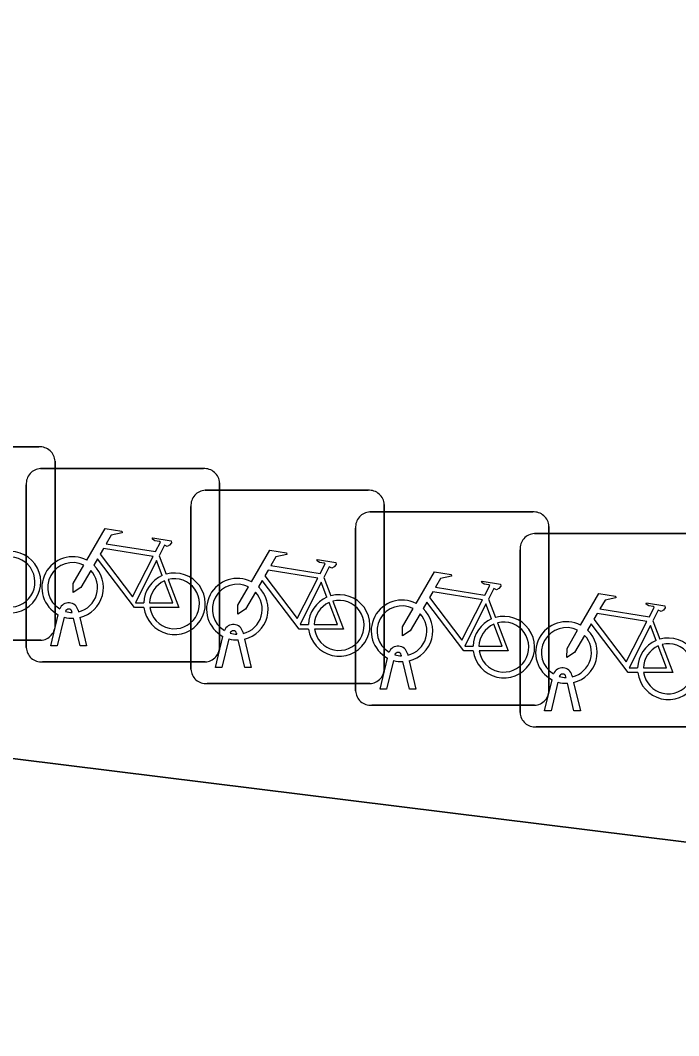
# Model space of a CAD drawing. Extents: x 161692 to 162379, y 380760 to 381678.
# Drawn here: x 162091.3 to 162094.71, y 381302.19 to 381307.44 of the extents above; entities that cross this region are included whole.
import ezdxf

# ---------------------------------------------------------------- set-up
doc = ezdxf.new("R2010")
doc.units = 0
for name, color, linetype in [('IMGEO_Fietsenrek', 7, 'Continuous'), ('IMGEO_Pand', 7, 'Continuous'), ('IMGEO_Voetpad_open', 7, 'Continuous')]:
    doc.layers.add(name, color=color, linetype=linetype)

msp = doc.modelspace()

# ---------------------------------------------------------------- linework, layer by layer
at = {"layer": 'IMGEO_Fietsenrek'}
for p, q in [((162090.5579, 381305.2325), (162091.3988, 381305.2325)), ((162091.3988, 381305.2325), (162090.5579, 381305.2325)), ((162091.4825, 381305.1581), (162091.4825, 381304.3172)), ((162091.4825, 381304.3172), (162091.4825, 381305.1581)), ((162091.4079, 381305.1205), (162092.2488, 381305.1205)), ((162092.2488, 381305.1205), (162091.4079, 381305.1205)), ((162091.3335, 381304.1959), (162091.3335, 381305.0368)), ((162091.3335, 381305.0368), (162091.3335, 381304.1959)), ((162092.3325, 381305.0461), (162092.3325, 381304.2052)), ((162092.3325, 381304.2052), (162092.3325, 381305.0461)), ((162092.2589, 381305.0085), (162093.0998, 381305.0085)), ((162093.0998, 381305.0085), (162092.2589, 381305.0085)), ((162092.1845, 381304.0839), (162092.1845, 381304.9248)), ((162092.1845, 381304.9248), (162092.1845, 381304.0839)), ((162093.1835, 381304.9341), (162093.1835, 381304.0932)), ((162093.1835, 381304.0932), (162093.1835, 381304.9341)), ((162093.1099, 381304.8965), (162093.9508, 381304.8965)), ((162093.9508, 381304.8965), (162093.1099, 381304.8965)), ((162093.0355, 381303.9719), (162093.0355, 381304.8128)), ((162093.0355, 381304.8128), (162093.0355, 381303.9719)), ((162094.0345, 381304.8221), (162094.0345, 381303.9812)), ((162094.0345, 381303.9812), (162094.0345, 381304.8221)), ((162093.9599, 381304.7845), (162094.8008, 381304.7845)), ((162094.8008, 381304.7845), (162093.9599, 381304.7845)), ((162092.0202, 381304.6702), (162092.0565, 381304.575)), ((162093.8855, 381303.8599), (162093.8855, 381304.7008)), ((162093.8855, 381304.7008), (162093.8855, 381303.8599)), ((162092.8712, 381304.5582), (162092.9075, 381304.463)), ((162093.7222, 381304.4462), (162093.7585, 381304.351)), ((162091.6016, 381304.3884), (162091.6034, 381304.3805)), ((162091.4605, 381304.2053), (162091.4988, 381304.3653)), ((162091.5292, 381304.3531), (162091.4939, 381304.2053)), ((162091.5709, 381304.3769), (162091.5699, 381304.3812)), ((162091.612, 381304.2053), (162091.5781, 381304.347)), ((162091.6104, 381304.3513), (162091.6454, 381304.2053)), ((162094.5722, 381304.3342), (162094.6085, 381304.239)), ((162091.4081, 381304.2335), (162090.5672, 381304.2335)), ((162090.5672, 381304.2335), (162091.4081, 381304.2335)), ((162092.3115, 381304.0933), (162092.3498, 381304.2533)), ((162092.3802, 381304.2411), (162092.3449, 381304.0933)), ((162092.4219, 381304.2649), (162092.4209, 381304.2692)), ((162092.463, 381304.0933), (162092.4291, 381304.235)), ((162092.4526, 381304.2764), (162092.4544, 381304.2685)), ((162092.4614, 381304.2393), (162092.4964, 381304.0933)), ((162091.4939, 381304.2053), (162091.4605, 381304.2053)), ((162091.6454, 381304.2053), (162091.612, 381304.2053)), ((162093.1625, 381303.9813), (162093.2008, 381304.1413)), ((162093.2312, 381304.1291), (162093.1959, 381303.9813)), ((162093.2729, 381304.1529), (162093.2719, 381304.1572)), ((162093.3036, 381304.1644), (162093.3054, 381304.1565)), ((162093.3124, 381304.1273), (162093.3474, 381303.9813)), ((162092.2581, 381304.1215), (162091.4172, 381304.1215)), ((162091.4172, 381304.1215), (162092.2581, 381304.1215)), ((162092.3449, 381304.0933), (162092.3115, 381304.0933)), ((162092.4964, 381304.0933), (162092.463, 381304.0933)), ((162093.314, 381303.9813), (162093.2801, 381304.123)), ((162094.0125, 381303.8693), (162094.0508, 381304.0293)), ((162094.1229, 381304.0409), (162094.1219, 381304.0452)), ((162094.1536, 381304.0524), (162094.1554, 381304.0445)), ((162093.1091, 381304.0095), (162092.2682, 381304.0095)), ((162092.2682, 381304.0095), (162093.1091, 381304.0095)), ((162093.1959, 381303.9813), (162093.1625, 381303.9813)), ((162093.3474, 381303.9813), (162093.314, 381303.9813)), ((162094.0812, 381304.0171), (162094.0459, 381303.8693)), ((162094.164, 381303.8693), (162094.1301, 381304.011)), ((162094.1624, 381304.0153), (162094.1974, 381303.8693)), ((162093.9601, 381303.8975), (162093.1192, 381303.8975)), ((162093.1192, 381303.8975), (162093.9601, 381303.8975)), ((162094.0459, 381303.8693), (162094.0125, 381303.8693)), ((162094.1974, 381303.8693), (162094.164, 381303.8693)), ((162094.8101, 381303.7855), (162093.9692, 381303.7855)), ((162093.9692, 381303.7855), (162094.8101, 381303.7855))]:
    msp.add_line(p, q, dxfattribs=at)
for points in [[(162091.6461, 381304.6472), (162091.7408, 381304.8107), (162091.827, 381304.7969), (162091.8287, 381304.7882), (162091.7726, 381304.7773), (162091.7464, 381304.732), (162092.0016, 381304.6912)], [(162092.0016, 381304.6912), (162092.0266, 381304.74), (162092.0215, 381304.744), (162091.9983, 381304.7477), (162091.9856, 381304.7552), (162091.9846, 381304.7583), (162091.9868, 381304.7629), (162092.0816, 381304.7478), (162092.0839, 381304.7375), (162092.0745, 381304.7251), (162092.0621, 381304.7187), (162092.0476, 381304.7249), (162092.0202, 381304.6702)], [(162091.9887, 381304.666), (162091.7319, 381304.707), (162091.7152, 381304.6782), (162091.8822, 381304.4579), (162091.9887, 381304.666)], [(162091.9418, 381304.4025), (162091.8921, 381304.4026), (162091.7014, 381304.6543), (162091.6824, 381304.6215)], [(162092.4971, 381304.5352), (162092.5918, 381304.6987), (162092.678, 381304.6849), (162092.6797, 381304.6762), (162092.6236, 381304.6653), (162092.5974, 381304.62), (162092.8526, 381304.5792)], [(162092.8526, 381304.5792), (162092.8776, 381304.628), (162092.8725, 381304.632), (162092.8493, 381304.6357), (162092.8366, 381304.6432), (162092.8356, 381304.6463), (162092.8378, 381304.6509), (162092.9326, 381304.6358), (162092.9349, 381304.6255), (162092.9255, 381304.6131), (162092.9131, 381304.6067), (162092.8986, 381304.6129), (162092.8712, 381304.5582)], [(162091.6668, 381304.5947), (162091.6152, 381304.5055), (162091.5753, 381304.4795), (162091.5765, 381304.527), (162091.631, 381304.6212)], [(162092.0367, 381304.568), (162092.0074, 381304.6448), (162091.898, 381304.4267), (162091.9407, 381304.4266)], [(162092.0672, 381304.5468), (162092.1222, 381304.4022), (162091.9721, 381304.4025)], [(162092.8397, 381304.554), (162092.5829, 381304.595), (162092.5662, 381304.5662), (162092.7332, 381304.3459), (162092.8397, 381304.554)], [(162093.3481, 381304.4232), (162093.4428, 381304.5867), (162093.529, 381304.5729), (162093.5307, 381304.5642), (162093.4746, 381304.5533), (162093.4484, 381304.508), (162093.7036, 381304.4672)], [(162091.9707, 381304.4265), (162092.0906, 381304.4263), (162092.0474, 381304.5399)], [(162092.5178, 381304.4827), (162092.4662, 381304.3935), (162092.4263, 381304.3675), (162092.4275, 381304.415), (162092.482, 381304.5092)], [(162092.7928, 381304.2905), (162092.7431, 381304.2906), (162092.5524, 381304.5423), (162092.5334, 381304.5095)], [(162092.8877, 381304.456), (162092.8584, 381304.5328), (162092.749, 381304.3147), (162092.7917, 381304.3146)], [(162093.7036, 381304.4672), (162093.7286, 381304.516), (162093.7235, 381304.52), (162093.7003, 381304.5237), (162093.6876, 381304.5312), (162093.6866, 381304.5343), (162093.6888, 381304.5389), (162093.7836, 381304.5238), (162093.7859, 381304.5135), (162093.7765, 381304.5011), (162093.7641, 381304.4947), (162093.7496, 381304.5009), (162093.7222, 381304.4462)], [(162093.6907, 381304.442), (162093.4339, 381304.483), (162093.4172, 381304.4542), (162093.5842, 381304.2339), (162093.6907, 381304.442)], [(162094.1981, 381304.3112), (162094.2928, 381304.4747), (162094.379, 381304.4609), (162094.3807, 381304.4522), (162094.3246, 381304.4413), (162094.2984, 381304.396), (162094.5536, 381304.3552)], [(162092.8217, 381304.3145), (162092.9416, 381304.3143), (162092.8984, 381304.4279)], [(162092.9182, 381304.4348), (162092.9732, 381304.2902), (162092.8231, 381304.2905)], [(162093.3688, 381304.3707), (162093.3172, 381304.2815), (162093.2773, 381304.2555), (162093.2785, 381304.303), (162093.333, 381304.3972)], [(162093.6438, 381304.1785), (162093.5941, 381304.1786), (162093.4034, 381304.4303), (162093.3844, 381304.3975)], [(162093.7387, 381304.344), (162093.7094, 381304.4208), (162093.6, 381304.2027), (162093.6427, 381304.2026)], [(162094.5536, 381304.3552), (162094.5786, 381304.404), (162094.5735, 381304.408), (162094.5503, 381304.4117), (162094.5376, 381304.4192), (162094.5366, 381304.4223), (162094.5388, 381304.4269), (162094.6336, 381304.4118), (162094.6359, 381304.4015), (162094.6265, 381304.3891), (162094.6141, 381304.3827), (162094.5996, 381304.3889), (162094.5722, 381304.3342)], [(162094.5407, 381304.33), (162094.2839, 381304.371), (162094.2672, 381304.3422), (162094.4342, 381304.1219), (162094.5407, 381304.33)], [(162093.6727, 381304.2025), (162093.7926, 381304.2023), (162093.7494, 381304.3159)], [(162093.7692, 381304.3228), (162093.8242, 381304.1782), (162093.6741, 381304.1785)], [(162094.2188, 381304.2587), (162094.1672, 381304.1695), (162094.1273, 381304.1435), (162094.1285, 381304.191), (162094.183, 381304.2852)], [(162094.4938, 381304.0665), (162094.4441, 381304.0666), (162094.2534, 381304.3183), (162094.2344, 381304.2855)], [(162094.5887, 381304.232), (162094.5594, 381304.3088), (162094.45, 381304.0907), (162094.4927, 381304.0906)], [(162094.5227, 381304.0905), (162094.6426, 381304.0903), (162094.5994, 381304.2039)], [(162094.6192, 381304.2108), (162094.6742, 381304.0662), (162094.5241, 381304.0665)]]:
    msp.add_lwpolyline(points, dxfattribs=at)
for centre, radius, start, end in [((162091.4046, 381305.1548), 0.0779, 2.4484, 94.2845), ((162091.4046, 381305.1548), 0.0779, 2.4484, 94.2845), ((162091.4112, 381305.0426), 0.0779, 92.4484, 184.2845), ((162091.4112, 381305.0426), 0.0779, 92.4484, 184.2845), ((162092.2546, 381305.0428), 0.0779, 2.4484, 94.2845), ((162092.2546, 381305.0428), 0.0779, 2.4484, 94.2845), ((162092.2622, 381304.9306), 0.0779, 92.4484, 184.2845), ((162092.2622, 381304.9306), 0.0779, 92.4484, 184.2845), ((162093.1056, 381304.9308), 0.0779, 2.4484, 94.2845), ((162093.1056, 381304.9308), 0.0779, 2.4484, 94.2845), ((162093.1132, 381304.8186), 0.0779, 92.4484, 184.2845), ((162093.1132, 381304.8186), 0.0779, 92.4484, 184.2845), ((162093.9566, 381304.8188), 0.0779, 2.4484, 94.2845), ((162093.9566, 381304.8188), 0.0779, 2.4484, 94.2845), ((162093.9632, 381304.7066), 0.0779, 92.4484, 184.2845), ((162093.9632, 381304.7066), 0.0779, 92.4484, 184.2845), ((162091.2497, 381304.5339), 0.159, 187.0065, 105.7708), ((162091.2497, 381304.5339), 0.129, 188.6715, 104.5883), ((162091.5731, 381304.5059), 0.159, 62.6766, 242.1369), ((162091.5731, 381304.5059), 0.129, 63.3192, 238.903), ((162091.5731, 381304.5059), 0.159, 283.5766, 46.6042), ((162091.5731, 381304.5059), 0.129, 283.6043, 43.4302), ((162092.0997, 381304.4219), 0.159, 113.3408, 178.3217), ((162092.0997, 381304.4219), 0.159, 187.0065, 105.7708), ((162092.0997, 381304.4219), 0.129, 188.6715, 104.5883), ((162092.4241, 381304.3939), 0.159, 62.6766, 242.1369), ((162092.0997, 381304.4219), 0.129, 113.923, 177.9556), ((162092.4241, 381304.3939), 0.129, 63.3192, 238.903), ((162092.4241, 381304.3939), 0.159, 283.5766, 46.6042), ((162092.4241, 381304.3939), 0.129, 283.6043, 43.4302), ((162092.9507, 381304.3099), 0.159, 113.3408, 178.3217), ((162092.9507, 381304.3099), 0.159, 187.0065, 105.7708), ((162093.2751, 381304.2819), 0.159, 62.6766, 242.1369), ((162091.5529, 381304.3773), 0.0499, 12.8025, 158.6934), ((162091.5529, 381304.3773), 0.0174, 12.8025, 163.4502), ((162092.9507, 381304.3099), 0.129, 113.923, 177.9556), ((162092.9507, 381304.3099), 0.129, 188.6715, 104.5883), ((162093.2751, 381304.2819), 0.129, 63.3192, 238.903), ((162093.2751, 381304.2819), 0.159, 283.5766, 46.6042), ((162091.5731, 381304.5059), 0.159, 253.9967, 271.7867), ((162091.5731, 381304.5059), 0.129, 253.415, 269.0204), ((162093.2751, 381304.2819), 0.129, 283.6043, 43.4302), ((162093.8017, 381304.1979), 0.159, 113.3408, 178.3217), ((162093.8017, 381304.1979), 0.159, 187.0065, 105.7708), ((162091.4048, 381304.3114), 0.0779, 272.4484, 4.2845), ((162091.4048, 381304.3114), 0.0779, 272.4484, 4.2845), ((162092.4039, 381304.2653), 0.0499, 12.8025, 158.6934), ((162092.4039, 381304.2653), 0.0174, 12.8025, 163.4502), ((162093.8017, 381304.1979), 0.129, 113.923, 177.9556), ((162093.8017, 381304.1979), 0.129, 188.6715, 104.5883), ((162094.1251, 381304.1699), 0.159, 62.6766, 242.1369), ((162094.1251, 381304.1699), 0.129, 63.3192, 238.903), ((162094.1251, 381304.1699), 0.159, 283.5766, 46.6042), ((162092.4241, 381304.3939), 0.159, 253.9967, 271.7867), ((162092.4241, 381304.3939), 0.129, 253.415, 269.0204), ((162094.1251, 381304.1699), 0.129, 283.6043, 43.4302), ((162094.6517, 381304.0859), 0.159, 113.3408, 178.3217), ((162094.6517, 381304.0859), 0.159, 187.0065, 105.7708), ((162091.4114, 381304.1992), 0.0779, 182.4484, 274.2845), ((162091.4114, 381304.1992), 0.0779, 182.4484, 274.2845), ((162092.2548, 381304.1994), 0.0779, 272.4484, 4.2845), ((162092.2548, 381304.1994), 0.0779, 272.4484, 4.2845), ((162093.2549, 381304.1533), 0.0499, 12.8025, 158.6934), ((162094.6517, 381304.0859), 0.129, 113.923, 177.9556), ((162094.6517, 381304.0859), 0.129, 188.6715, 104.5883), ((162093.2751, 381304.2819), 0.159, 253.9967, 271.7867), ((162093.2549, 381304.1533), 0.0174, 12.8025, 163.4502), ((162093.2751, 381304.2819), 0.129, 253.415, 269.0204), ((162092.2624, 381304.0872), 0.0779, 182.4484, 274.2845), ((162092.2624, 381304.0872), 0.0779, 182.4484, 274.2845), ((162093.1058, 381304.0874), 0.0779, 272.4484, 4.2845), ((162093.1058, 381304.0874), 0.0779, 272.4484, 4.2845), ((162094.1049, 381304.0413), 0.0499, 12.8025, 158.6934), ((162094.1049, 381304.0413), 0.0174, 12.8025, 163.4502), ((162094.1251, 381304.1699), 0.129, 253.415, 269.0204), ((162093.1134, 381303.9752), 0.0779, 182.4484, 274.2845), ((162093.1134, 381303.9752), 0.0779, 182.4484, 274.2845), ((162093.9568, 381303.9754), 0.0779, 272.4484, 4.2845), ((162093.9568, 381303.9754), 0.0779, 272.4484, 4.2845), ((162094.1251, 381304.1699), 0.159, 253.9967, 271.7867), ((162093.9634, 381303.8632), 0.0779, 182.4484, 274.2845), ((162093.9634, 381303.8632), 0.0779, 182.4484, 274.2845)]:
    msp.add_arc(centre, radius, start, end, dxfattribs=at)
at = {"layer": 'IMGEO_Pand'}
msp.add_lwpolyline([(162106.442, 381304.327), (162104.199, 381304.607), (162104.141, 381304.14), (162102.891, 381303.167), (162102.769, 381302.19), (162102.196, 381302.262), (162102.276, 381302.907), (162101.631, 381302.987), (162101.551, 381302.342), (162095.626, 381303.079), (162095.706, 381303.725), (162095.061, 381303.805), (162094.981, 381303.16), (162089.067, 381303.895), (162089.147, 381304.541), (162088.442, 381304.628), (162088.431, 381305.068), (162088.417, 381305.672)], dxfattribs=at)
at = {"layer": 'IMGEO_Voetpad_open'}
msp.add_lwpolyline([(162088.417, 381305.672), (162088.431, 381305.068), (162088.442, 381304.628), (162089.147, 381304.541), (162089.067, 381303.895), (162094.981, 381303.16), (162095.061, 381303.805), (162095.706, 381303.725), (162095.626, 381303.079), (162101.551, 381302.342), (162101.631, 381302.987), (162102.276, 381302.907), (162102.196, 381302.262), (162102.769, 381302.19), (162102.891, 381303.167), (162104.141, 381304.14), (162104.199, 381304.607), (162104.525, 381307.86), (162086.382, 381310.096), (162084.407, 381310.081), (162083.599, 381304.625), (162083.728, 381304.609), (162084.143, 381306.174)], dxfattribs=at)

doc.saveas('drawing.dxf')
